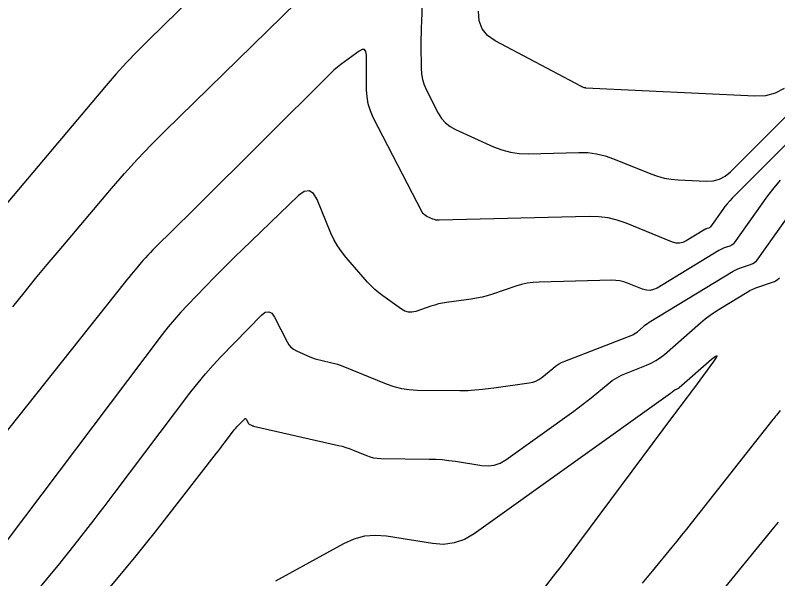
# Model space of a CAD drawing. Extents: x 1005228 to 1008882, y 1883389 to 1885754.
# Drawn here: x 1007221.5 to 1007329.7, y 1884172.1 to 1884252 of the extents above; entities that cross this region are included whole.
import ezdxf

# ---------------------------------------------------------------- set-up
doc = ezdxf.new("R2010")
doc.units = 0
doc.layers.add('C-ANNO-NOTE', color=7, linetype='Continuous')
doc.layers.add('S_BRIDGE', color=7, linetype='Continuous')

msp = doc.modelspace()

# ---------------------------------------------------------------- linework, layer by layer
at = {"layer": 'C-ANNO-NOTE'}
for points in [[(1007246.82, 1884254.7), (1007240.35, 1884248.37), (1007238.8, 1884246.82), (1007237.3, 1884245.25), (1007235.83, 1884243.63), (1007234.4, 1884241.98), (1007211.5, 1884214.92)], [(1007330.59, 1884241.55), (1007329.32, 1884240.9), (1007327.94, 1884240.53), (1007326.45, 1884240.46), (1007302.48, 1884241.62), (1007302.47, 1884241.62), (1007302.46, 1884241.62), (1007302.45, 1884241.63), (1007302.44, 1884241.63), (1007302.39, 1884241.65), (1007302.38, 1884241.65), (1007302.37, 1884241.66), (1007302.36, 1884241.66), (1007302.35, 1884241.66), (1007302.28, 1884241.66), (1007302.27, 1884241.66), (1007302.26, 1884241.66), (1007302.24, 1884241.66), (1007302.23, 1884241.67), (1007301.95, 1884241.79), (1007301.89, 1884241.82), (1007301.84, 1884241.84), (1007301.79, 1884241.87), (1007301.74, 1884241.89), (1007289.62, 1884248.32), (1007288.52, 1884249.08), (1007287.76, 1884250.03), (1007287.32, 1884251.17), (1007287.22, 1884252.51)], [(1007339.73, 1884242.47), (1007323.24, 1884226.01), (1007322.87, 1884225.63), (1007322.53, 1884225.23), (1007322.2, 1884224.83), (1007321.88, 1884224.41), (1007320.14, 1884221.96), (1007320.09, 1884221.9), (1007320.04, 1884221.86), (1007319.98, 1884221.82), (1007319.91, 1884221.79), (1007319.62, 1884221.7), (1007319.55, 1884221.67), (1007319.48, 1884221.64), (1007319.41, 1884221.61), (1007319.35, 1884221.57), (1007316.7, 1884219.96), (1007316.23, 1884219.74), (1007315.75, 1884219.64), (1007315.26, 1884219.66), (1007314.76, 1884219.8), (1007308.2, 1884222.47), (1007306.92, 1884222.91), (1007305.62, 1884223.22), (1007304.3, 1884223.39), (1007302.95, 1884223.43), (1007281.64, 1884222.88), (1007281.41, 1884222.89), (1007281.19, 1884222.92), (1007280.97, 1884222.98), (1007280.75, 1884223.06), (1007279.9, 1884223.44), (1007279.7, 1884223.55), (1007279.52, 1884223.69), (1007279.37, 1884223.86), (1007279.25, 1884224.05), (1007272.31, 1884237.48), (1007271.9, 1884238.42), (1007271.6, 1884239.38), (1007271.42, 1884240.37), (1007271.36, 1884241.39), (1007271.33, 1884246.31), (1007271.27, 1884246.82), (1007271.07, 1884247.08), (1007270.74, 1884247.09), (1007270.29, 1884246.85), (1007268.21, 1884245.37), (1007267.7, 1884244.99), (1007267.21, 1884244.59), (1007266.73, 1884244.17), (1007266.27, 1884243.73), (1007247.04, 1884224.59), (1007246.37, 1884223.93), (1007245.7, 1884223.26), (1007245.02, 1884222.6), (1007244.35, 1884221.94), (1007241.05, 1884218.71), (1007240.68, 1884218.34), (1007240.32, 1884217.96), (1007239.97, 1884217.58), (1007239.63, 1884217.19), (1007238.28, 1884215.59), (1007237.95, 1884215.19), (1007237.61, 1884214.79), (1007237.28, 1884214.39), (1007236.96, 1884213.98), (1007215.59, 1884187.13)], [(1007222.2, 1884167.43), (1007226.9, 1884173.1), (1007227.65, 1884174.01), (1007228.38, 1884174.91), (1007229.11, 1884175.82), (1007229.83, 1884176.74), (1007232.7, 1884180.43), (1007233.41, 1884181.35), (1007234.12, 1884182.27), (1007234.83, 1884183.2), (1007235.54, 1884184.13), (1007246.43, 1884198.55), (1007247.44, 1884199.84), (1007248.49, 1884201.1), (1007249.58, 1884202.33), (1007250.7, 1884203.52), (1007256.44, 1884209.42), (1007256.98, 1884209.84), (1007257.47, 1884209.93), (1007257.92, 1884209.7), (1007258.31, 1884209.14), (1007260.07, 1884205.66), (1007260.31, 1884205.25), (1007260.62, 1884204.91), (1007260.98, 1884204.62), (1007261.39, 1884204.4), (1007263.32, 1884203.55), (1007263.69, 1884203.4), (1007264.07, 1884203.26), (1007264.46, 1884203.14), (1007264.85, 1884203.04), (1007266.44, 1884202.68), (1007266.83, 1884202.58), (1007267.22, 1884202.47), (1007267.61, 1884202.34), (1007267.98, 1884202.19), (1007274.13, 1884199.7), (1007275.2, 1884199.32), (1007276.29, 1884199.05), (1007277.4, 1884198.88), (1007278.53, 1884198.81), (1007284.59, 1884198.74), (1007284.99, 1884198.74), (1007285.39, 1884198.75), (1007285.79, 1884198.77), (1007286.19, 1884198.8), (1007287.79, 1884198.95), (1007288.19, 1884198.99), (1007288.59, 1884199.03), (1007288.99, 1884199.08), (1007289.39, 1884199.13), (1007294.43, 1884199.83), (1007294.92, 1884199.93), (1007295.38, 1884200.1), (1007295.8, 1884200.32), (1007296.21, 1884200.61), (1007297.76, 1884201.89), (1007298.16, 1884202.2), (1007298.58, 1884202.47), (1007299.01, 1884202.7), (1007299.47, 1884202.9), (1007308.87, 1884206.54), (1007309.11, 1884206.65), (1007309.34, 1884206.78), (1007309.56, 1884206.92), (1007309.77, 1884207.09), (1007310.58, 1884207.79), (1007310.78, 1884207.96), (1007310.99, 1884208.12), (1007311.21, 1884208.27), (1007311.43, 1884208.42), (1007323.34, 1884215.66), (1007323.63, 1884215.82), (1007323.93, 1884215.97), (1007324.24, 1884216.1), (1007324.55, 1884216.21), (1007325.83, 1884216.63), (1007326.14, 1884216.76), (1007326.41, 1884216.92), (1007326.65, 1884217.13), (1007326.86, 1884217.39), (1007335.56, 1884229.59)], [(1007330.01, 1884228.59), (1007329.11, 1884227.48), (1007328.25, 1884226.34), (1007323.5, 1884219.67), (1007323.37, 1884219.52), (1007323.22, 1884219.39), (1007323.06, 1884219.29), (1007322.87, 1884219.21), (1007322.09, 1884218.96), (1007321.89, 1884218.89), (1007321.71, 1884218.81), (1007321.52, 1884218.72), (1007321.34, 1884218.61), (1007312.57, 1884213.28), (1007312.07, 1884213.05), (1007311.57, 1884212.94), (1007311.05, 1884212.96), (1007310.52, 1884213.11), (1007308.39, 1884213.98), (1007307.85, 1884214.17), (1007307.3, 1884214.3), (1007306.74, 1884214.37), (1007306.17, 1884214.38), (1007295.82, 1884214.12), (1007294.98, 1884214.07), (1007294.15, 1884213.95), (1007293.34, 1884213.77), (1007292.53, 1884213.54), (1007289.22, 1884212.41), (1007288.48, 1884212.18), (1007287.73, 1884211.99), (1007286.97, 1884211.83), (1007286.2, 1884211.7), (1007282.7, 1884211.22), (1007282.14, 1884211.13), (1007281.58, 1884211.02), (1007281.03, 1884210.87), (1007280.49, 1884210.7), (1007278.32, 1884209.97), (1007277.79, 1884209.86), (1007277.28, 1884209.87), (1007276.79, 1884210.01), (1007276.31, 1884210.28), (1007273.66, 1884212.18), (1007273.08, 1884212.62), (1007272.52, 1884213.09), (1007272, 1884213.6), (1007271.5, 1884214.13), (1007268.42, 1884217.65), (1007267.78, 1884218.44), (1007267.21, 1884219.28), (1007266.71, 1884220.16), (1007266.29, 1884221.08), (1007264.34, 1884225.82), (1007263.84, 1884226.69), (1007263.23, 1884227.07), (1007262.52, 1884226.96), (1007261.71, 1884226.38), (1007253.71, 1884218.71), (1007252.72, 1884217.75), (1007251.74, 1884216.78), (1007250.76, 1884215.8), (1007249.8, 1884214.82), (1007245.95, 1884210.87), (1007245.01, 1884209.86), (1007244.09, 1884208.83), (1007243.21, 1884207.77), (1007242.37, 1884206.69), (1007217.86, 1884174.26)], [(1007228.41, 1884162.97), (1007237.28, 1884173.66), (1007238.65, 1884175.32), (1007240.01, 1884176.99), (1007241.35, 1884178.67), (1007242.68, 1884180.37), (1007250.06, 1884189.85), (1007250.34, 1884190.21), (1007250.61, 1884190.56), (1007250.89, 1884190.92), (1007251.16, 1884191.28), (1007252.49, 1884193.04), (1007252.64, 1884193.24), (1007252.8, 1884193.43), (1007252.97, 1884193.62), (1007253.14, 1884193.8), (1007254.02, 1884194.7), (1007254.1, 1884194.77), (1007254.17, 1884194.78), (1007254.24, 1884194.75), (1007254.3, 1884194.66), (1007254.57, 1884194.13), (1007254.61, 1884194.07), (1007254.65, 1884194.02), (1007254.71, 1884193.97), (1007254.77, 1884193.94), (1007255.04, 1884193.82), (1007255.11, 1884193.79), (1007255.18, 1884193.76), (1007255.25, 1884193.74), (1007255.32, 1884193.72), (1007267.36, 1884190.96), (1007267.88, 1884190.84), (1007268.39, 1884190.69), (1007268.89, 1884190.52), (1007269.38, 1884190.33), (1007271.35, 1884189.53), (1007271.85, 1884189.35), (1007272.36, 1884189.23), (1007272.87, 1884189.15), (1007273.4, 1884189.12), (1007280.22, 1884189.04), (1007281.16, 1884189.01), (1007282.1, 1884188.95), (1007283.04, 1884188.85), (1007283.97, 1884188.72), (1007287.69, 1884188.12), (1007288.6, 1884188.06), (1007289.47, 1884188.18), (1007290.3, 1884188.46), (1007291.09, 1884188.92), (1007300.75, 1884195.83), (1007301.38, 1884196.29), (1007302, 1884196.75), (1007302.61, 1884197.23), (1007303.21, 1884197.72), (1007305.61, 1884199.7), (1007306.21, 1884200.16), (1007306.85, 1884200.57), (1007307.51, 1884200.92), (1007308.21, 1884201.23), (1007311.06, 1884202.33), (1007311.75, 1884202.63), (1007312.41, 1884202.99), (1007313.04, 1884203.41), (1007313.63, 1884203.88), (1007318.73, 1884208.33), (1007319.41, 1884208.9), (1007320.11, 1884209.44), (1007320.84, 1884209.94), (1007321.59, 1884210.42), (1007325.34, 1884212.7), (1007325.74, 1884212.93), (1007326.16, 1884213.13), (1007326.58, 1884213.32), (1007327.02, 1884213.47), (1007328.79, 1884214.05), (1007329.21, 1884214.22), (1007329.59, 1884214.46), (1007329.93, 1884214.75)], [(1007330.01, 1884195.91), (1007329.51, 1884195.28), (1007329.39, 1884195.12), (1007329.26, 1884194.96), (1007329.14, 1884194.8), (1007329.01, 1884194.64), (1007317.41, 1884179.95), (1007316.72, 1884179.09), (1007316.04, 1884178.23), (1007315.35, 1884177.37), (1007314.65, 1884176.52), (1007311.87, 1884173.12), (1007311.17, 1884172.27), (1007310.47, 1884171.42)], [(1007329.76, 1884180.1), (1007329.27, 1884179.5), (1007305.9, 1884150.94)]]:
    msp.add_lwpolyline(points, dxfattribs=at)
at = {"layer": 'S_BRIDGE'}
for points in [[(1007221.15, 1884210.6), (1007222.77, 1884212.61), (1007224.4, 1884214.62), (1007226.05, 1884216.62), (1007227.72, 1884218.6), (1007235.17, 1884227.4), (1007236.99, 1884229.5), (1007238.86, 1884231.56), (1007240.78, 1884233.57), (1007242.74, 1884235.54), (1007265.62, 1884257.93)], [(1007279.29, 1884254.92), (1007279.13, 1884251.07), (1007279.1, 1884250.24), (1007279.08, 1884249.42), (1007279.06, 1884248.59), (1007279.06, 1884247.76), (1007279.08, 1884244.45), (1007279.13, 1884243.63), (1007279.27, 1884242.84), (1007279.51, 1884242.07), (1007279.85, 1884241.32), (1007281.53, 1884238.05), (1007281.99, 1884237.32), (1007282.55, 1884236.69), (1007283.21, 1884236.16), (1007283.97, 1884235.74), (1007289.37, 1884233.31), (1007290.56, 1884232.86), (1007291.77, 1884232.54), (1007293.01, 1884232.36), (1007294.28, 1884232.33), (1007301.46, 1884232.51), (1007302.73, 1884232.48), (1007303.98, 1884232.32), (1007305.2, 1884232.03), (1007306.4, 1884231.61), (1007311.68, 1884229.47), (1007312.62, 1884229.13), (1007313.57, 1884228.88), (1007314.55, 1884228.71), (1007315.54, 1884228.62), (1007319.55, 1884228.42), (1007320.52, 1884228.47), (1007321.41, 1884228.71), (1007322.23, 1884229.13), (1007322.97, 1884229.74), (1007338.65, 1884245.4)], [(1007296.77, 1884171.02), (1007297.89, 1884172.43), (1007299, 1884173.86), (1007300.08, 1884175.3), (1007314.94, 1884195.25), (1007315.18, 1884195.56), (1007315.41, 1884195.88), (1007315.65, 1884196.19), (1007315.89, 1884196.5), (1007316.85, 1884197.75), (1007317.09, 1884198.06), (1007317.32, 1884198.37), (1007317.56, 1884198.69), (1007317.79, 1884199), (1007320.6, 1884202.85), (1007320.99, 1884203.43), (1007321.07, 1884203.67), (1007320.84, 1884203.57), (1007320.3, 1884203.13), (1007315.7, 1884199.12), (1007315.64, 1884199.08), (1007315.58, 1884199.04), (1007315.52, 1884199), (1007315.45, 1884198.97), (1007315.18, 1884198.87), (1007315.11, 1884198.84), (1007315.05, 1884198.8), (1007314.98, 1884198.76), (1007314.93, 1884198.72), (1007314.69, 1884198.53), (1007314.64, 1884198.48), (1007314.58, 1884198.44), (1007314.52, 1884198.39), (1007314.46, 1884198.35), (1007286.6, 1884178.44), (1007285.23, 1884177.64), (1007283.79, 1884177.14), (1007282.27, 1884176.94), (1007280.69, 1884177.05), (1007274.2, 1884178.08), (1007272.6, 1884178.21), (1007271.05, 1884178.08), (1007269.54, 1884177.68), (1007268.08, 1884177.02), (1007258.45, 1884171.74)]]:
    msp.add_lwpolyline(points, dxfattribs=at)

doc.saveas('drawing.dxf')
